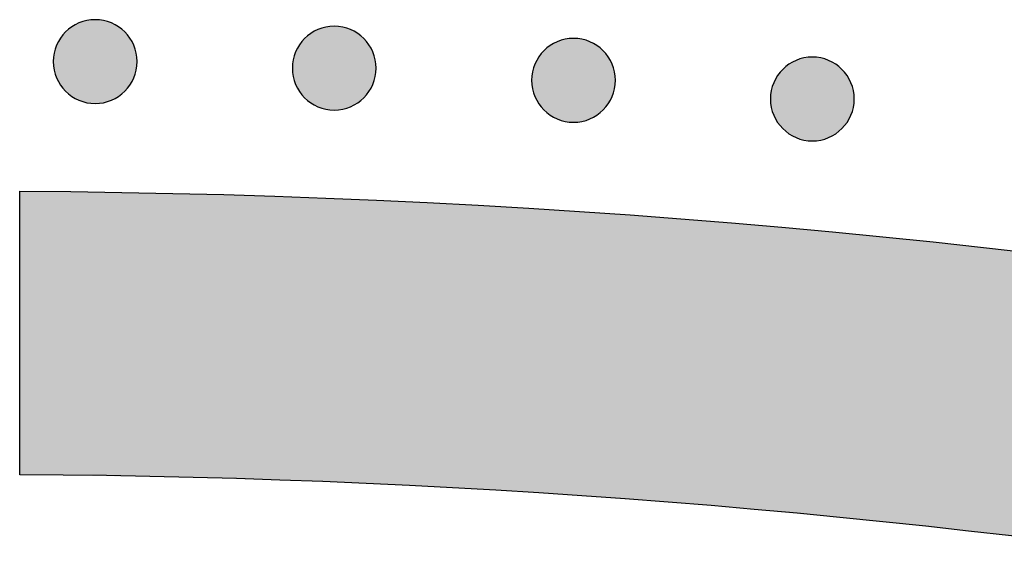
# Model space of a CAD drawing. Header units: millimetres. Extents: x -3873 to -97, y 912 to 4165.
# Tile 557 of 656: x -1653 to -1611, y 3281 to 3304. Entities that reach past the tile are written whole.
import ezdxf

# ---------------------------------------------------------------- set-up
doc = ezdxf.new("R2010")
doc.units = ezdxf.units.MM
doc.layers.add('pattern', color=7, linetype='Continuous', true_color=0x000000)

msp = doc.modelspace()

# ---------------------------------------------------------------- hatches: boundary and pattern name
at = {"layer": 'pattern'}
for points in [[(-1650.737, 3303.289), (-1650.709, 3303.317), (-1650.68, 3303.344), (-1650.65, 3303.371), (-1650.619, 3303.397), (-1650.588, 3303.423), (-1650.555, 3303.448), (-1650.522, 3303.473), (-1650.488, 3303.497), (-1650.453, 3303.52), (-1650.417, 3303.543), (-1650.38, 3303.565), (-1650.343, 3303.586), (-1650.305, 3303.606), (-1650.266, 3303.626), (-1650.227, 3303.645), (-1650.187, 3303.663), (-1650.146, 3303.68), (-1650.105, 3303.696), (-1650.063, 3303.711), (-1650.02, 3303.725), (-1649.977, 3303.738), (-1649.934, 3303.75), (-1649.89, 3303.761), (-1649.846, 3303.771), (-1649.801, 3303.779), (-1649.756, 3303.787), (-1649.711, 3303.793), (-1649.665, 3303.799), (-1649.62, 3303.803), (-1649.574, 3303.806), (-1649.528, 3303.807), (-1649.482, 3303.808), (-1649.436, 3303.807), (-1649.39, 3303.805), (-1649.344, 3303.802), (-1649.299, 3303.798), (-1649.253, 3303.793), (-1649.208, 3303.786), (-1649.163, 3303.779), (-1649.118, 3303.77), (-1649.074, 3303.76), (-1649.03, 3303.749), (-1648.987, 3303.737), (-1648.944, 3303.724), (-1648.901, 3303.71), (-1648.859, 3303.695), (-1648.818, 3303.678), (-1648.777, 3303.661), (-1648.737, 3303.643), (-1648.698, 3303.624), (-1648.659, 3303.605), (-1648.621, 3303.584), (-1648.584, 3303.563), (-1648.547, 3303.541), (-1648.512, 3303.518), (-1648.477, 3303.495), (-1648.443, 3303.471), (-1648.41, 3303.446), (-1648.377, 3303.421), (-1648.346, 3303.395), (-1648.315, 3303.369), (-1648.285, 3303.342), (-1648.256, 3303.315), (-1648.228, 3303.287), (-1648.2, 3303.259), (-1648.173, 3303.23), (-1648.147, 3303.2), (-1648.12, 3303.169), (-1648.095, 3303.138), (-1648.069, 3303.105), (-1648.045, 3303.072), (-1648.021, 3303.038), (-1647.997, 3303.003), (-1647.975, 3302.967), (-1647.953, 3302.93), (-1647.931, 3302.893), (-1647.911, 3302.855), (-1647.891, 3302.816), (-1647.873, 3302.777), (-1647.855, 3302.737), (-1647.838, 3302.696), (-1647.822, 3302.655), (-1647.807, 3302.613), (-1647.792, 3302.57), (-1647.779, 3302.527), (-1647.767, 3302.484), (-1647.757, 3302.44), (-1647.747, 3302.396), (-1647.738, 3302.351), (-1647.73, 3302.306), (-1647.724, 3302.261), (-1647.719, 3302.215), (-1647.715, 3302.17), (-1647.712, 3302.124), (-1647.71, 3302.078), (-1647.709, 3302.032), (-1647.71, 3301.986), (-1647.712, 3301.94), (-1647.715, 3301.894), (-1647.719, 3301.849), (-1647.724, 3301.803), (-1647.731, 3301.758), (-1647.739, 3301.713), (-1647.747, 3301.668), (-1647.757, 3301.624), (-1647.768, 3301.58), (-1647.78, 3301.537), (-1647.793, 3301.494), (-1647.808, 3301.451), (-1647.823, 3301.409), (-1647.839, 3301.368), (-1647.856, 3301.327), (-1647.874, 3301.287), (-1647.893, 3301.248), (-1647.913, 3301.209), (-1647.933, 3301.171), (-1647.954, 3301.134), (-1647.976, 3301.097), (-1647.999, 3301.062), (-1648.023, 3301.027), (-1648.047, 3300.993), (-1648.071, 3300.96), (-1648.097, 3300.927), (-1648.122, 3300.896), (-1648.149, 3300.865), (-1648.176, 3300.835), (-1648.203, 3300.806), (-1648.23, 3300.778), (-1648.258, 3300.75), (-1648.287, 3300.723), (-1648.317, 3300.696), (-1648.348, 3300.67), (-1648.38, 3300.645), (-1648.412, 3300.619), (-1648.446, 3300.595), (-1648.48, 3300.571), (-1648.515, 3300.547), (-1648.55, 3300.525), (-1648.587, 3300.503), (-1648.624, 3300.481), (-1648.662, 3300.461), (-1648.701, 3300.441), (-1648.74, 3300.423), (-1648.781, 3300.405), (-1648.821, 3300.388), (-1648.863, 3300.372), (-1648.905, 3300.356), (-1648.947, 3300.342), (-1648.99, 3300.329), (-1649.034, 3300.317), (-1649.077, 3300.306), (-1649.122, 3300.297), (-1649.166, 3300.288), (-1649.211, 3300.28), (-1649.257, 3300.274), (-1649.302, 3300.269), (-1649.348, 3300.265), (-1649.394, 3300.262), (-1649.439, 3300.26), (-1649.485, 3300.259), (-1649.531, 3300.26), (-1649.577, 3300.262), (-1649.623, 3300.265), (-1649.669, 3300.269), (-1649.714, 3300.274), (-1649.759, 3300.281), (-1649.804, 3300.289), (-1649.849, 3300.297), (-1649.893, 3300.307), (-1649.937, 3300.318), (-1649.981, 3300.33), (-1650.024, 3300.343), (-1650.066, 3300.358), (-1650.108, 3300.373), (-1650.149, 3300.389), (-1650.19, 3300.406), (-1650.23, 3300.424), (-1650.269, 3300.443), (-1650.308, 3300.463), (-1650.346, 3300.483), (-1650.383, 3300.504), (-1650.42, 3300.526), (-1650.456, 3300.549), (-1650.49, 3300.573), (-1650.525, 3300.597), (-1650.558, 3300.621), (-1650.59, 3300.647), (-1650.622, 3300.672), (-1650.653, 3300.699), (-1650.682, 3300.725), (-1650.711, 3300.753), (-1650.739, 3300.78), (-1650.767, 3300.808), (-1650.794, 3300.837), (-1650.821, 3300.867), (-1650.847, 3300.898), (-1650.873, 3300.93), (-1650.898, 3300.962), (-1650.923, 3300.996), (-1650.947, 3301.03), (-1650.97, 3301.065), (-1650.993, 3301.1), (-1651.015, 3301.137), (-1651.036, 3301.174), (-1651.056, 3301.212), (-1651.076, 3301.251), (-1651.095, 3301.29), (-1651.113, 3301.33), (-1651.13, 3301.371), (-1651.146, 3301.413), (-1651.161, 3301.455), (-1651.175, 3301.497), (-1651.188, 3301.54), (-1651.2, 3301.584), (-1651.211, 3301.627), (-1651.221, 3301.672), (-1651.229, 3301.716), (-1651.237, 3301.761), (-1651.243, 3301.807), (-1651.249, 3301.852), (-1651.253, 3301.898), (-1651.256, 3301.944), (-1651.257, 3301.989), (-1651.258, 3302.035), (-1651.257, 3302.081), (-1651.256, 3302.127), (-1651.252, 3302.173), (-1651.248, 3302.219), (-1651.243, 3302.264), (-1651.236, 3302.309), (-1651.229, 3302.354), (-1651.22, 3302.399), (-1651.21, 3302.443), (-1651.199, 3302.487), (-1651.187, 3302.53), (-1651.174, 3302.573), (-1651.16, 3302.616), (-1651.145, 3302.658), (-1651.128, 3302.699), (-1651.111, 3302.74), (-1651.093, 3302.78), (-1651.075, 3302.819), (-1651.055, 3302.858), (-1651.034, 3302.896), (-1651.013, 3302.933), (-1650.991, 3302.97), (-1650.968, 3303.006), (-1650.945, 3303.04), (-1650.921, 3303.074), (-1650.896, 3303.108), (-1650.871, 3303.14), (-1650.845, 3303.172), (-1650.819, 3303.202), (-1650.792, 3303.232), (-1650.765, 3303.261)], [(-1640.614, 3303.013), (-1640.586, 3303.041), (-1640.557, 3303.068), (-1640.527, 3303.095), (-1640.496, 3303.121), (-1640.464, 3303.147), (-1640.432, 3303.172), (-1640.398, 3303.196), (-1640.364, 3303.22), (-1640.329, 3303.244), (-1640.294, 3303.267), (-1640.257, 3303.289), (-1640.22, 3303.31), (-1640.182, 3303.33), (-1640.143, 3303.35), (-1640.104, 3303.369), (-1640.063, 3303.387), (-1640.023, 3303.404), (-1639.981, 3303.42), (-1639.939, 3303.435), (-1639.897, 3303.449), (-1639.854, 3303.462), (-1639.81, 3303.474), (-1639.767, 3303.485), (-1639.722, 3303.495), (-1639.678, 3303.503), (-1639.633, 3303.511), (-1639.587, 3303.517), (-1639.542, 3303.523), (-1639.496, 3303.527), (-1639.45, 3303.53), (-1639.405, 3303.531), (-1639.359, 3303.532), (-1639.313, 3303.531), (-1639.267, 3303.529), (-1639.221, 3303.526), (-1639.175, 3303.522), (-1639.13, 3303.517), (-1639.085, 3303.51), (-1639.04, 3303.503), (-1638.995, 3303.494), (-1638.951, 3303.484), (-1638.907, 3303.473), (-1638.863, 3303.461), (-1638.821, 3303.448), (-1638.778, 3303.434), (-1638.736, 3303.418), (-1638.695, 3303.402), (-1638.654, 3303.385), (-1638.614, 3303.367), (-1638.575, 3303.348), (-1638.536, 3303.329), (-1638.498, 3303.308), (-1638.461, 3303.287), (-1638.424, 3303.265), (-1638.388, 3303.242), (-1638.354, 3303.219), (-1638.319, 3303.194), (-1638.286, 3303.17), (-1638.254, 3303.144), (-1638.222, 3303.119), (-1638.192, 3303.092), (-1638.162, 3303.066), (-1638.133, 3303.039), (-1638.105, 3303.011), (-1638.077, 3302.983), (-1638.05, 3302.954), (-1638.023, 3302.924), (-1637.997, 3302.893), (-1637.971, 3302.861), (-1637.946, 3302.829), (-1637.921, 3302.796), (-1637.897, 3302.762), (-1637.874, 3302.727), (-1637.851, 3302.691), (-1637.829, 3302.654), (-1637.808, 3302.617), (-1637.788, 3302.579), (-1637.768, 3302.54), (-1637.749, 3302.501), (-1637.731, 3302.461), (-1637.714, 3302.42), (-1637.698, 3302.379), (-1637.683, 3302.337), (-1637.669, 3302.294), (-1637.656, 3302.251), (-1637.644, 3302.208), (-1637.633, 3302.164), (-1637.623, 3302.119), (-1637.615, 3302.075), (-1637.607, 3302.03), (-1637.601, 3301.985), (-1637.595, 3301.939), (-1637.591, 3301.893), (-1637.588, 3301.848), (-1637.587, 3301.802), (-1637.586, 3301.756), (-1637.587, 3301.71), (-1637.589, 3301.664), (-1637.592, 3301.618), (-1637.596, 3301.573), (-1637.601, 3301.527), (-1637.608, 3301.482), (-1637.615, 3301.437), (-1637.624, 3301.392), (-1637.634, 3301.348), (-1637.645, 3301.304), (-1637.657, 3301.261), (-1637.67, 3301.218), (-1637.684, 3301.175), (-1637.699, 3301.133), (-1637.716, 3301.092), (-1637.733, 3301.051), (-1637.751, 3301.011), (-1637.77, 3300.972), (-1637.789, 3300.933), (-1637.81, 3300.895), (-1637.831, 3300.858), (-1637.853, 3300.821), (-1637.876, 3300.786), (-1637.899, 3300.751), (-1637.923, 3300.717), (-1637.948, 3300.683), (-1637.973, 3300.651), (-1637.999, 3300.619), (-1638.025, 3300.589), (-1638.052, 3300.559), (-1638.079, 3300.53), (-1638.107, 3300.502), (-1638.135, 3300.474), (-1638.164, 3300.447), (-1638.194, 3300.42), (-1638.225, 3300.394), (-1638.256, 3300.368), (-1638.289, 3300.343), (-1638.322, 3300.319), (-1638.356, 3300.295), (-1638.391, 3300.271), (-1638.427, 3300.249), (-1638.464, 3300.227), (-1638.501, 3300.205), (-1638.539, 3300.185), (-1638.578, 3300.165), (-1638.617, 3300.146), (-1638.657, 3300.128), (-1638.698, 3300.112), (-1638.739, 3300.095), (-1638.781, 3300.08), (-1638.824, 3300.066), (-1638.867, 3300.053), (-1638.91, 3300.041), (-1638.954, 3300.03), (-1638.998, 3300.021), (-1639.043, 3300.012), (-1639.088, 3300.004), (-1639.133, 3299.998), (-1639.179, 3299.993), (-1639.224, 3299.988), (-1639.27, 3299.986), (-1639.316, 3299.984), (-1639.362, 3299.983), (-1639.408, 3299.984), (-1639.454, 3299.986), (-1639.5, 3299.989), (-1639.545, 3299.993), (-1639.591, 3299.998), (-1639.636, 3300.005), (-1639.681, 3300.012), (-1639.726, 3300.021), (-1639.77, 3300.031), (-1639.814, 3300.042), (-1639.857, 3300.054), (-1639.9, 3300.067), (-1639.943, 3300.081), (-1639.985, 3300.097), (-1640.026, 3300.113), (-1640.067, 3300.13), (-1640.107, 3300.148), (-1640.146, 3300.167), (-1640.185, 3300.186), (-1640.223, 3300.207), (-1640.26, 3300.228), (-1640.297, 3300.25), (-1640.332, 3300.273), (-1640.367, 3300.297), (-1640.401, 3300.321), (-1640.434, 3300.345), (-1640.467, 3300.371), (-1640.498, 3300.396), (-1640.529, 3300.423), (-1640.559, 3300.449), (-1640.588, 3300.477), (-1640.616, 3300.504), (-1640.644, 3300.532), (-1640.671, 3300.561), (-1640.697, 3300.591), (-1640.724, 3300.622), (-1640.749, 3300.654), (-1640.775, 3300.686), (-1640.799, 3300.719), (-1640.823, 3300.754), (-1640.847, 3300.788), (-1640.869, 3300.824), (-1640.891, 3300.861), (-1640.913, 3300.898), (-1640.933, 3300.936), (-1640.953, 3300.975), (-1640.971, 3301.014), (-1640.989, 3301.054), (-1641.006, 3301.095), (-1641.022, 3301.136), (-1641.037, 3301.178), (-1641.052, 3301.221), (-1641.065, 3301.264), (-1641.077, 3301.307), (-1641.088, 3301.351), (-1641.097, 3301.396), (-1641.106, 3301.44), (-1641.114, 3301.485), (-1641.12, 3301.53), (-1641.125, 3301.576), (-1641.129, 3301.622), (-1641.132, 3301.667), (-1641.134, 3301.713), (-1641.135, 3301.759), (-1641.134, 3301.805), (-1641.132, 3301.851), (-1641.129, 3301.897), (-1641.125, 3301.942), (-1641.12, 3301.988), (-1641.113, 3302.033), (-1641.105, 3302.078), (-1641.097, 3302.123), (-1641.087, 3302.167), (-1641.076, 3302.211), (-1641.064, 3302.254), (-1641.051, 3302.297), (-1641.036, 3302.34), (-1641.021, 3302.382), (-1641.005, 3302.423), (-1640.988, 3302.464), (-1640.97, 3302.504), (-1640.951, 3302.543), (-1640.931, 3302.582), (-1640.911, 3302.62), (-1640.89, 3302.657), (-1640.868, 3302.694), (-1640.845, 3302.729), (-1640.821, 3302.764), (-1640.797, 3302.798), (-1640.773, 3302.832), (-1640.747, 3302.864), (-1640.722, 3302.896), (-1640.695, 3302.926), (-1640.668, 3302.956), (-1640.641, 3302.985)], [(-1630.479, 3302.497), (-1630.451, 3302.525), (-1630.422, 3302.552), (-1630.392, 3302.579), (-1630.361, 3302.605), (-1630.33, 3302.631), (-1630.297, 3302.656), (-1630.264, 3302.681), (-1630.23, 3302.705), (-1630.195, 3302.728), (-1630.159, 3302.751), (-1630.123, 3302.773), (-1630.085, 3302.794), (-1630.047, 3302.814), (-1630.008, 3302.834), (-1629.969, 3302.853), (-1629.929, 3302.871), (-1629.888, 3302.888), (-1629.847, 3302.904), (-1629.805, 3302.919), (-1629.762, 3302.933), (-1629.719, 3302.946), (-1629.676, 3302.958), (-1629.632, 3302.969), (-1629.588, 3302.979), (-1629.543, 3302.987), (-1629.498, 3302.995), (-1629.453, 3303.001), (-1629.407, 3303.007), (-1629.362, 3303.011), (-1629.316, 3303.014), (-1629.27, 3303.015), (-1629.224, 3303.016), (-1629.178, 3303.015), (-1629.132, 3303.013), (-1629.087, 3303.01), (-1629.041, 3303.006), (-1628.995, 3303.001), (-1628.95, 3302.994), (-1628.905, 3302.987), (-1628.861, 3302.978), (-1628.816, 3302.968), (-1628.772, 3302.957), (-1628.729, 3302.945), (-1628.686, 3302.932), (-1628.643, 3302.918), (-1628.602, 3302.902), (-1628.56, 3302.886), (-1628.52, 3302.869), (-1628.479, 3302.851), (-1628.44, 3302.832), (-1628.401, 3302.813), (-1628.363, 3302.792), (-1628.326, 3302.771), (-1628.29, 3302.749), (-1628.254, 3302.726), (-1628.219, 3302.703), (-1628.185, 3302.679), (-1628.152, 3302.654), (-1628.119, 3302.629), (-1628.088, 3302.603), (-1628.057, 3302.577), (-1628.027, 3302.55), (-1627.998, 3302.523), (-1627.97, 3302.495), (-1627.942, 3302.467), (-1627.915, 3302.438), (-1627.889, 3302.408), (-1627.862, 3302.377), (-1627.837, 3302.345), (-1627.811, 3302.313), (-1627.787, 3302.28), (-1627.763, 3302.246), (-1627.739, 3302.211), (-1627.717, 3302.175), (-1627.695, 3302.138), (-1627.674, 3302.101), (-1627.653, 3302.063), (-1627.633, 3302.024), (-1627.615, 3301.985), (-1627.597, 3301.945), (-1627.58, 3301.904), (-1627.564, 3301.863), (-1627.549, 3301.821), (-1627.535, 3301.778), (-1627.522, 3301.735), (-1627.51, 3301.692), (-1627.499, 3301.648), (-1627.489, 3301.604), (-1627.48, 3301.559), (-1627.472, 3301.514), (-1627.466, 3301.469), (-1627.461, 3301.423), (-1627.457, 3301.378), (-1627.454, 3301.332), (-1627.452, 3301.286), (-1627.451, 3301.24), (-1627.452, 3301.194), (-1627.454, 3301.148), (-1627.457, 3301.102), (-1627.461, 3301.057), (-1627.467, 3301.011), (-1627.473, 3300.966), (-1627.481, 3300.921), (-1627.489, 3300.876), (-1627.499, 3300.832), (-1627.51, 3300.788), (-1627.522, 3300.745), (-1627.536, 3300.702), (-1627.55, 3300.659), (-1627.565, 3300.617), (-1627.581, 3300.576), (-1627.598, 3300.535), (-1627.616, 3300.495), (-1627.635, 3300.456), (-1627.655, 3300.417), (-1627.675, 3300.379), (-1627.697, 3300.342), (-1627.719, 3300.305), (-1627.741, 3300.27), (-1627.765, 3300.235), (-1627.789, 3300.201), (-1627.814, 3300.167), (-1627.839, 3300.135), (-1627.865, 3300.103), (-1627.891, 3300.073), (-1627.918, 3300.043), (-1627.945, 3300.014), (-1627.972, 3299.986), (-1628.001, 3299.958), (-1628.03, 3299.931), (-1628.059, 3299.904), (-1628.09, 3299.878), (-1628.122, 3299.853), (-1628.154, 3299.827), (-1628.188, 3299.803), (-1628.222, 3299.779), (-1628.257, 3299.755), (-1628.292, 3299.733), (-1628.329, 3299.711), (-1628.366, 3299.689), (-1628.404, 3299.669), (-1628.443, 3299.649), (-1628.483, 3299.63), (-1628.523, 3299.613), (-1628.563, 3299.596), (-1628.605, 3299.58), (-1628.647, 3299.564), (-1628.689, 3299.55), (-1628.732, 3299.537), (-1628.776, 3299.525), (-1628.82, 3299.514), (-1628.864, 3299.505), (-1628.909, 3299.496), (-1628.954, 3299.488), (-1628.999, 3299.482), (-1629.044, 3299.477), (-1629.09, 3299.473), (-1629.136, 3299.47), (-1629.182, 3299.468), (-1629.227, 3299.467), (-1629.273, 3299.468), (-1629.319, 3299.47), (-1629.365, 3299.473), (-1629.411, 3299.477), (-1629.456, 3299.482), (-1629.501, 3299.489), (-1629.546, 3299.496), (-1629.591, 3299.505), (-1629.635, 3299.515), (-1629.679, 3299.526), (-1629.723, 3299.538), (-1629.766, 3299.551), (-1629.808, 3299.566), (-1629.85, 3299.581), (-1629.891, 3299.597), (-1629.932, 3299.614), (-1629.972, 3299.632), (-1630.012, 3299.651), (-1630.05, 3299.67), (-1630.088, 3299.691), (-1630.125, 3299.712), (-1630.162, 3299.734), (-1630.198, 3299.757), (-1630.233, 3299.781), (-1630.267, 3299.805), (-1630.3, 3299.829), (-1630.332, 3299.855), (-1630.364, 3299.88), (-1630.395, 3299.907), (-1630.424, 3299.933), (-1630.453, 3299.961), (-1630.482, 3299.988), (-1630.509, 3300.016), (-1630.536, 3300.045), (-1630.563, 3300.075), (-1630.589, 3300.106), (-1630.615, 3300.138), (-1630.64, 3300.17), (-1630.665, 3300.203), (-1630.689, 3300.238), (-1630.712, 3300.273), (-1630.735, 3300.308), (-1630.757, 3300.345), (-1630.778, 3300.382), (-1630.798, 3300.42), (-1630.818, 3300.459), (-1630.837, 3300.498), (-1630.855, 3300.538), (-1630.872, 3300.579), (-1630.888, 3300.621), (-1630.903, 3300.663), (-1630.917, 3300.705), (-1630.93, 3300.748), (-1630.942, 3300.791), (-1630.953, 3300.835), (-1630.963, 3300.88), (-1630.971, 3300.924), (-1630.979, 3300.969), (-1630.985, 3301.015), (-1630.991, 3301.06), (-1630.995, 3301.106), (-1630.998, 3301.151), (-1631, 3301.197), (-1631, 3301.243), (-1630.999, 3301.289), (-1630.998, 3301.335), (-1630.995, 3301.381), (-1630.99, 3301.427), (-1630.985, 3301.472), (-1630.979, 3301.517), (-1630.971, 3301.562), (-1630.962, 3301.607), (-1630.952, 3301.651), (-1630.941, 3301.695), (-1630.929, 3301.738), (-1630.916, 3301.781), (-1630.902, 3301.824), (-1630.887, 3301.866), (-1630.871, 3301.907), (-1630.853, 3301.948), (-1630.835, 3301.988), (-1630.817, 3302.027), (-1630.797, 3302.066), (-1630.776, 3302.104), (-1630.755, 3302.141), (-1630.733, 3302.178), (-1630.71, 3302.213), (-1630.687, 3302.248), (-1630.663, 3302.282), (-1630.638, 3302.316), (-1630.613, 3302.348), (-1630.587, 3302.38), (-1630.561, 3302.41), (-1630.534, 3302.44), (-1630.507, 3302.469)], [(-1620.368, 3301.708), (-1620.339, 3301.735), (-1620.31, 3301.762), (-1620.28, 3301.789), (-1620.25, 3301.815), (-1620.218, 3301.841), (-1620.186, 3301.866), (-1620.152, 3301.891), (-1620.118, 3301.915), (-1620.083, 3301.938), (-1620.047, 3301.961), (-1620.011, 3301.983), (-1619.974, 3302.004), (-1619.936, 3302.025), (-1619.897, 3302.044), (-1619.857, 3302.063), (-1619.817, 3302.081), (-1619.777, 3302.098), (-1619.735, 3302.114), (-1619.693, 3302.129), (-1619.651, 3302.143), (-1619.608, 3302.156), (-1619.564, 3302.168), (-1619.52, 3302.179), (-1619.476, 3302.189), (-1619.431, 3302.198), (-1619.386, 3302.205), (-1619.341, 3302.212), (-1619.296, 3302.217), (-1619.25, 3302.221), (-1619.204, 3302.224), (-1619.158, 3302.226), (-1619.112, 3302.226), (-1619.067, 3302.226), (-1619.021, 3302.224), (-1618.975, 3302.221), (-1618.929, 3302.217), (-1618.884, 3302.211), (-1618.839, 3302.205), (-1618.794, 3302.197), (-1618.749, 3302.188), (-1618.705, 3302.178), (-1618.661, 3302.167), (-1618.617, 3302.155), (-1618.574, 3302.142), (-1618.532, 3302.128), (-1618.49, 3302.113), (-1618.449, 3302.097), (-1618.408, 3302.08), (-1618.368, 3302.062), (-1618.328, 3302.043), (-1618.29, 3302.023), (-1618.252, 3302.002), (-1618.214, 3301.981), (-1618.178, 3301.959), (-1618.142, 3301.936), (-1618.107, 3301.913), (-1618.073, 3301.889), (-1618.04, 3301.864), (-1618.008, 3301.839), (-1617.976, 3301.813), (-1617.945, 3301.787), (-1617.915, 3301.76), (-1617.886, 3301.733), (-1617.858, 3301.705), (-1617.831, 3301.677), (-1617.804, 3301.648), (-1617.777, 3301.618), (-1617.751, 3301.587), (-1617.725, 3301.556), (-1617.7, 3301.523), (-1617.675, 3301.49), (-1617.651, 3301.456), (-1617.628, 3301.421), (-1617.605, 3301.385), (-1617.583, 3301.349), (-1617.562, 3301.311), (-1617.541, 3301.273), (-1617.522, 3301.235), (-1617.503, 3301.195), (-1617.485, 3301.155), (-1617.468, 3301.114), (-1617.452, 3301.073), (-1617.437, 3301.031), (-1617.423, 3300.988), (-1617.41, 3300.945), (-1617.398, 3300.902), (-1617.387, 3300.858), (-1617.377, 3300.814), (-1617.368, 3300.769), (-1617.361, 3300.724), (-1617.354, 3300.679), (-1617.349, 3300.633), (-1617.345, 3300.588), (-1617.342, 3300.542), (-1617.34, 3300.496), (-1617.34, 3300.45), (-1617.341, 3300.404), (-1617.342, 3300.358), (-1617.345, 3300.313), (-1617.35, 3300.267), (-1617.355, 3300.221), (-1617.361, 3300.176), (-1617.369, 3300.131), (-1617.378, 3300.087), (-1617.388, 3300.042), (-1617.399, 3299.998), (-1617.411, 3299.955), (-1617.424, 3299.912), (-1617.438, 3299.87), (-1617.453, 3299.828), (-1617.469, 3299.786), (-1617.486, 3299.746), (-1617.504, 3299.706), (-1617.523, 3299.666), (-1617.543, 3299.627), (-1617.564, 3299.589), (-1617.585, 3299.552), (-1617.607, 3299.516), (-1617.63, 3299.48), (-1617.653, 3299.445), (-1617.677, 3299.411), (-1617.702, 3299.378), (-1617.727, 3299.345), (-1617.753, 3299.314), (-1617.779, 3299.283), (-1617.806, 3299.253), (-1617.833, 3299.224), (-1617.861, 3299.196), (-1617.889, 3299.169), (-1617.918, 3299.141), (-1617.948, 3299.115), (-1617.979, 3299.089), (-1618.01, 3299.063), (-1618.043, 3299.038), (-1618.076, 3299.013), (-1618.11, 3298.989), (-1618.145, 3298.966), (-1618.181, 3298.943), (-1618.217, 3298.921), (-1618.255, 3298.9), (-1618.293, 3298.879), (-1618.331, 3298.86), (-1618.371, 3298.841), (-1618.411, 3298.823), (-1618.452, 3298.806), (-1618.493, 3298.79), (-1618.535, 3298.775), (-1618.578, 3298.761), (-1618.621, 3298.748), (-1618.664, 3298.736), (-1618.708, 3298.725), (-1618.752, 3298.715), (-1618.797, 3298.706), (-1618.842, 3298.699), (-1618.887, 3298.692), (-1618.933, 3298.687), (-1618.978, 3298.683), (-1619.024, 3298.68), (-1619.07, 3298.678), (-1619.116, 3298.678), (-1619.162, 3298.678), (-1619.208, 3298.68), (-1619.253, 3298.683), (-1619.299, 3298.687), (-1619.345, 3298.693), (-1619.39, 3298.699), (-1619.435, 3298.707), (-1619.479, 3298.716), (-1619.524, 3298.725), (-1619.568, 3298.736), (-1619.611, 3298.749), (-1619.654, 3298.762), (-1619.696, 3298.776), (-1619.738, 3298.791), (-1619.78, 3298.807), (-1619.82, 3298.824), (-1619.861, 3298.842), (-1619.9, 3298.861), (-1619.939, 3298.881), (-1619.977, 3298.901), (-1620.014, 3298.923), (-1620.05, 3298.945), (-1620.086, 3298.967), (-1620.121, 3298.991), (-1620.155, 3299.015), (-1620.188, 3299.04), (-1620.221, 3299.065), (-1620.252, 3299.091), (-1620.283, 3299.117), (-1620.313, 3299.144), (-1620.342, 3299.171), (-1620.37, 3299.198), (-1620.397, 3299.227), (-1620.425, 3299.256), (-1620.451, 3299.286), (-1620.478, 3299.316), (-1620.503, 3299.348), (-1620.528, 3299.38), (-1620.553, 3299.414), (-1620.577, 3299.448), (-1620.6, 3299.483), (-1620.623, 3299.519), (-1620.645, 3299.555), (-1620.666, 3299.592), (-1620.687, 3299.63), (-1620.706, 3299.669), (-1620.725, 3299.709), (-1620.743, 3299.749), (-1620.76, 3299.789), (-1620.776, 3299.831), (-1620.791, 3299.873), (-1620.805, 3299.915), (-1620.818, 3299.958), (-1620.83, 3300.002), (-1620.841, 3300.046), (-1620.851, 3300.09), (-1620.86, 3300.135), (-1620.867, 3300.18), (-1620.874, 3300.225), (-1620.879, 3300.27), (-1620.883, 3300.316), (-1620.886, 3300.362), (-1620.888, 3300.408), (-1620.888, 3300.454), (-1620.888, 3300.5), (-1620.886, 3300.545), (-1620.883, 3300.591), (-1620.879, 3300.637), (-1620.873, 3300.682), (-1620.867, 3300.728), (-1620.859, 3300.772), (-1620.85, 3300.817), (-1620.841, 3300.861), (-1620.83, 3300.905), (-1620.817, 3300.949), (-1620.804, 3300.992), (-1620.79, 3301.034), (-1620.775, 3301.076), (-1620.759, 3301.117), (-1620.742, 3301.158), (-1620.724, 3301.198), (-1620.705, 3301.238), (-1620.685, 3301.276), (-1620.665, 3301.314), (-1620.643, 3301.352), (-1620.621, 3301.388), (-1620.599, 3301.424), (-1620.575, 3301.459), (-1620.551, 3301.493), (-1620.526, 3301.526), (-1620.501, 3301.558), (-1620.475, 3301.59), (-1620.449, 3301.621), (-1620.422, 3301.651), (-1620.395, 3301.68)], [(-1434.479, 3213.175), (-1440.339, 3217.333), (-1446.294, 3221.389), (-1452.341, 3225.34), (-1458.479, 3229.183), (-1464.704, 3232.916), (-1471.012, 3236.535), (-1477.402, 3240.037), (-1483.87, 3243.421), (-1490.412, 3246.684), (-1497.025, 3249.822), (-1503.706, 3252.835), (-1510.451, 3255.719), (-1517.256, 3258.473), (-1524.118, 3261.095), (-1531.032, 3263.584), (-1537.995, 3265.937), (-1545.002, 3268.153), (-1552.05, 3270.232), (-1559.135, 3272.172), (-1566.252, 3273.971), (-1573.398, 3275.631), (-1580.568, 3277.149), (-1587.757, 3278.525), (-1594.963, 3279.759), (-1602.18, 3280.852), (-1609.405, 3281.802), (-1616.633, 3282.611), (-1623.86, 3283.278), (-1631.083, 3283.805), (-1638.296, 3284.192), (-1645.497, 3284.439), (-1652.681, 3284.548), (-1652.669, 3296.548), (-1644.275, 3296.411), (-1635.855, 3296.091), (-1627.416, 3295.586), (-1618.962, 3294.895), (-1610.502, 3294.016), (-1602.039, 3292.948), (-1593.582, 3291.691), (-1585.136, 3290.245), (-1576.707, 3288.609), (-1568.302, 3286.783), (-1559.927, 3284.768), (-1551.589, 3282.565), (-1543.293, 3280.174), (-1535.047, 3277.598), (-1526.856, 3274.836), (-1518.727, 3271.892), (-1510.665, 3268.768), (-1502.677, 3265.465), (-1494.769, 3261.987), (-1486.946, 3258.336), (-1479.213, 3254.516), (-1471.577, 3250.53), (-1464.043, 3246.382), (-1456.615, 3242.075), (-1449.299, 3237.613), (-1442.099, 3233.002), (-1435.02, 3228.244), (-1428.065, 3223.346), (-1421.24, 3218.311), (-1414.548, 3213.144), (-1407.992, 3207.852), (-1401.575, 3202.437), (-1403.718, 3202.747), (-1405.858, 3203.106), (-1407.992, 3203.515), (-1410.119, 3203.973), (-1412.237, 3204.48), (-1414.344, 3205.036), (-1416.439, 3205.641), (-1418.521, 3206.294), (-1420.587, 3206.994), (-1422.635, 3207.742), (-1424.665, 3208.536), (-1426.675, 3209.376), (-1428.662, 3210.261), (-1430.626, 3211.189), (-1432.566, 3212.161)]]:
    msp.add_hatch(color=256, dxfattribs=at).paths.add_polyline_path(points, flags=0)

# ---------------------------------------------------------------- linework, layer by layer
msp.add_line((-1652.681, 3284.548), (-1652.669, 3296.548), dxfattribs=at)
at = {"layer": 'pattern', "extrusion": (0, 0, -1)}
for centre in [(1649.484, 3302.034), (1639.36, 3301.758), (1629.226, 3301.242), (1619.114, 3300.452)]:
    msp.add_circle(centre, 1.774, dxfattribs=at)
msp.add_arc((1654.795, 2908.854), 387.7, 90.31409, 130.77821, dxfattribs=at)
at = {"layer": 'pattern'}
msp.add_arc((-1654.795, 2908.854), 375.7, 54.09707, 89.67762, dxfattribs=at)

doc.saveas('drawing.dxf')
